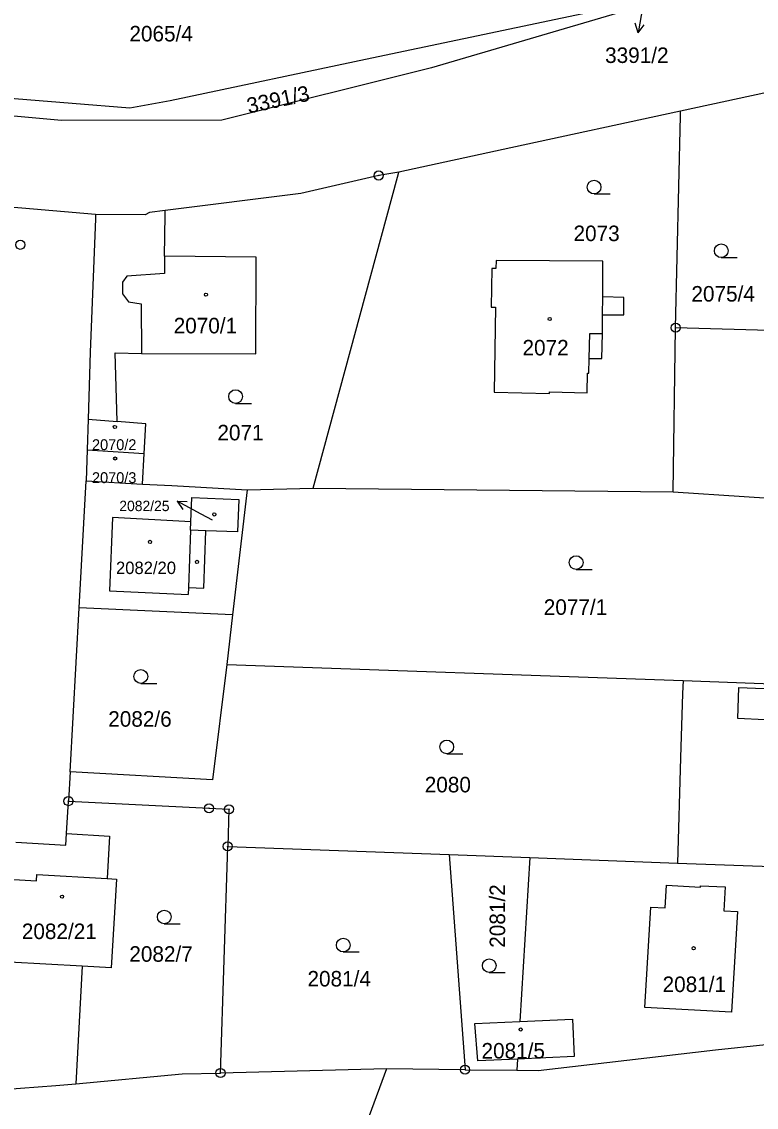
# Model space of a CAD drawing. Extents: x -733394 to -722299, y -1082822 to -1075049.
# Drawn here: x -729264.2 to -729183.7, y -1079414.8 to -1079295.9 of the extents above; entities that cross this region are included whole.
import ezdxf

# ---------------------------------------------------------------- set-up
doc = ezdxf.new("R2010")
doc.units = 0
for name, color, linetype in [('Hranice parcel', 7, 'Continuous'), ('Parcelní čísla', 7, 'Continuous'), ('Pop  PČ popisy', 7, 'Continuous'), ('Vnitřní kresba', 7, 'Continuous'), ('Značky bodu BP', 7, 'Continuous'), ('Značky budov', 7, 'Continuous'), ('Značky kultur', 7, 'Continuous')]:
    doc.layers.add(name, color=color, linetype=linetype)

msp = doc.modelspace()

# ---------------------------------------------------------------- linework, layer by layer
at = {"layer": 'Hranice parcel'}
for p, q in [((-729170.09, -1079300.99), (-729192.03, -1079305.67)), ((-729192.83, -1079347.39), (-729192.57, -1079329.4)), ((-729167.34, -1079330.16), (-729192.57, -1079329.4)), ((-729256.94, -1079339.42), (-729257.04, -1079342.77)), ((-729256.94, -1079339.42), (-729253.75, -1079339.68)), ((-729257.04, -1079342.77), (-729257.15, -1079346.17)), ((-729257.04, -1079342.77), (-729250.8, -1079343.17)), ((-729250.99, -1079346.52), (-729250.8, -1079343.17)), ((-729257.92, -1079360.07), (-729257.15, -1079346.17)), ((-729257.15, -1079346.17), (-729250.99, -1079346.52)), ((-729239.52, -1079347.16), (-729241.11, -1079360.83)), ((-729239.52, -1079347.16), (-729232.3, -1079346.98)), ((-729232.3, -1079346.98), (-729192.83, -1079347.39)), ((-729258.92, -1079378.05), (-729257.92, -1079360.07)), ((-729241.11, -1079360.83), (-729257.92, -1079360.07)), ((-729241.11, -1079360.83), (-729241.74, -1079366.29)), ((-729241.74, -1079366.29), (-729191.75, -1079368.05)), ((-729191.75, -1079368.05), (-729166.03, -1079368.96)), ((-729258.92, -1079378.05), (-729259.1, -1079381.25)), ((-729259.3, -1079384.81), (-729259.1, -1079381.25)), ((-729242.44, -1079411.03), (-729241.65, -1079386.21)), ((-729241.65, -1079386.21), (-729217.4, -1079387.1)), ((-729217.4, -1079387.1), (-729208.54, -1079387.42)), ((-729217.4, -1079387.1), (-729215.64, -1079410.66)), ((-729208.54, -1079387.42), (-729209.64, -1079405.37)), ((-729208.54, -1079387.42), (-729192.37, -1079388.03)), ((-729192.37, -1079388.03), (-729166.82, -1079388.99)), ((-729209.9, -1079409.5), (-729209.97, -1079410.72)), ((-729224.24, -1079410.58), (-729242.44, -1079411.03)), ((-729215.64, -1079410.66), (-729224.24, -1079410.58)), ((-729215.64, -1079410.66), (-729209.97, -1079410.72))]:
    msp.add_line(p, q, dxfattribs=at)
for points in [[(-729334.56, -1079298.69), (-729252.37, -1079305.34), (-729247.95, -1079304.52), (-729225.84, -1079299.85), (-729199.96, -1079294.39)], [(-729198.31, -1079294.79), (-729219.32, -1079300.94), (-729242.29, -1079306.69), (-729259.85, -1079306.7), (-729334.98, -1079299.87)], [(-729192.03, -1079305.67), (-729210.61, -1079309.71), (-729222.9, -1079312.38)], [(-729192.57, -1079329.4), (-729192.04, -1079306.19), (-729192.03, -1079305.67)], [(-729222.9, -1079312.38), (-729225.1, -1079312.73), (-729233.65, -1079314.69), (-729248.51, -1079316.57)], [(-729232.3, -1079346.98), (-729223.05, -1079312.93), (-729222.9, -1079312.38)], [(-729256.13, -1079316.99), (-729264.22, -1079316.32), (-729268.11, -1079316)], [(-729256.13, -1079316.99), (-729256.15, -1079317.49), (-729256.71, -1079332.09), (-729256.94, -1079339.42)], [(-729248.51, -1079316.57), (-729250.21, -1079316.79), (-729250.69, -1079317.04), (-729256.13, -1079316.99)], [(-729253.75, -1079339.68), (-729253.98, -1079332.15), (-729251.08, -1079332.21), (-729238.58, -1079332.27), (-729238.52, -1079321.66), (-729248.56, -1079321.56), (-729248.51, -1079317.08), (-729248.51, -1079316.57)], [(-729206.39, -1079336.6), (-729206.39, -1079336.44), (-729202.26, -1079336.54), (-729202.22, -1079334.39), (-729202.07, -1079334.39), (-729202.03, -1079332.76), (-729200.66, -1079332.79), (-729200.6, -1079330.05), (-729200.58, -1079327.99), (-729198.24, -1079328.01), (-729198.23, -1079326.08), (-729200.56, -1079326.02), (-729200.53, -1079322.1), (-729212.25, -1079322.04), (-729212.26, -1079322.93), (-729212.71, -1079322.92), (-729212.77, -1079327.15), (-729212.32, -1079327.15), (-729212.44, -1079336.46), (-729206.39, -1079336.6)], [(-729250.8, -1079343.17), (-729250.62, -1079339.93), (-729253.75, -1079339.68)], [(-729250.99, -1079346.52), (-729247.79, -1079346.7), (-729239.52, -1079347.16)], [(-729245.72, -1079351.57), (-729245.69, -1079350.68), (-729245.59, -1079348), (-729240.43, -1079348.2), (-729240.57, -1079351.77), (-729244.04, -1079351.64), (-729245.72, -1079351.57)], [(-729192.83, -1079347.39), (-729177.27, -1079348.41), (-729165.45, -1079349.15)], [(-729241.74, -1079366.29), (-729243.32, -1079378.92), (-729258.92, -1079378.05)], [(-729191.75, -1079368.05), (-729191.8, -1079369.48), (-729192.04, -1079376.5), (-729192.37, -1079388.03)], [(-729259.1, -1079381.25), (-729243.69, -1079382.03), (-729241.52, -1079382.14), (-729241.65, -1079386.21)], [(-729264.88, -1079385.74), (-729259.37, -1079386.06), (-729259.3, -1079384.81)], [(-729259.3, -1079384.81), (-729254.6, -1079385.08), (-729254.86, -1079389.74), (-729253.84, -1079389.8), (-729254.42, -1079399.52), (-729257.6, -1079399.33), (-729258.3, -1079412.2)], [(-729209.9, -1079409.5), (-729214.25, -1079409.71), (-729214.57, -1079405.59), (-729209.64, -1079405.37)], [(-729209.64, -1079405.37), (-729203.87, -1079405.12), (-729203.7, -1079409.21), (-729209.9, -1079409.5)], [(-729209.97, -1079410.72), (-729207.63, -1079410.74), (-729188.22, -1079408.48), (-729182.67, -1079407.89)], [(-729258.3, -1079412.2), (-729246.65, -1079411.13), (-729242.44, -1079411.03)], [(-729224.24, -1079410.58), (-729230.46, -1079427.41), (-729232.36, -1079432.55), (-729234.91, -1079439.46)], [(-729266.29, -1079412.84), (-729260.49, -1079412.41), (-729258.3, -1079412.2)]]:
    msp.add_lwpolyline(points, dxfattribs=at)
at = {"layer": 'Pop  PČ popisy'}
for p, q in [((-729196.17, -1079294.17), (-729196.69, -1079297.12)), ((-729196.69, -1079297.12), (-729197.01, -1079296.05)), ((-729196.69, -1079297.12), (-729196.02, -1079296.23)), ((-729244.55, -1079349.82), (-729247.2, -1079348.41)), ((-729247.2, -1079348.41), (-729246.08, -1079348.44)), ((-729247.2, -1079348.41), (-729246.55, -1079349.32)), ((-729243.31, -1079350.47), (-729244.55, -1079349.82))]:
    msp.add_line(p, q, dxfattribs=at)
at = {"layer": 'Vnitřní kresba'}
for p, q in [((-729248.56, -1079321.56), (-729248.58, -1079323.45)), ((-729252.69, -1079323.75), (-729253.17, -1079324.43)), ((-729248.58, -1079323.45), (-729252.69, -1079323.75)), ((-729253.17, -1079324.43), (-729253.19, -1079325.68)), ((-729253.19, -1079325.68), (-729252.51, -1079326.56)), ((-729252.51, -1079326.56), (-729251.15, -1079326.8)), ((-729200.58, -1079327.99), (-729200.56, -1079326.02)), ((-729251.15, -1079326.8), (-729251.08, -1079332.21)), ((-729202.03, -1079332.76), (-729201.97, -1079330.03)), ((-729201.97, -1079330.03), (-729200.6, -1079330.05)), ((-729254.26, -1079350.18), (-729254.62, -1079358.22)), ((-729245.69, -1079350.68), (-729254.26, -1079350.18)), ((-729245.72, -1079351.57), (-729245.96, -1079357.87)), ((-729244.28, -1079357.93), (-729244.04, -1079351.64)), ((-729254.62, -1079358.22), (-729245.99, -1079358.61)), ((-729245.96, -1079357.87), (-729245.99, -1079358.61)), ((-729245.96, -1079357.87), (-729244.28, -1079357.93)), ((-729185.76, -1079372.2), (-729185.65, -1079368.79)), ((-729185.65, -1079368.79), (-729175.63, -1079369.19)), ((-729182.79, -1079372.34), (-729185.76, -1079372.2)), ((-729262.6, -1079389.97), (-729262.56, -1079389.29)), ((-729262.56, -1079389.29), (-729254.86, -1079389.74)), ((-729265.09, -1079389.82), (-729262.6, -1079389.97)), ((-729193.72, -1079392.94), (-729193.57, -1079390.47)), ((-729193.57, -1079390.47), (-729189.83, -1079390.68)), ((-729189.83, -1079390.52), (-729187.13, -1079390.65)), ((-729189.83, -1079390.68), (-729189.83, -1079390.52)), ((-729187.13, -1079390.65), (-729187.29, -1079393.26)), ((-729195.96, -1079403.85), (-729195.29, -1079392.88)), ((-729195.29, -1079392.88), (-729193.72, -1079392.94)), ((-729187.29, -1079393.26), (-729185.79, -1079393.35)), ((-729185.79, -1079393.35), (-729186.46, -1079404.37)), ((-729257.6, -1079399.33), (-729265.56, -1079398.87)), ((-729186.46, -1079404.37), (-729195.96, -1079403.85))]:
    msp.add_line(p, q, dxfattribs=at)
at = {"layer": 'Značky bodu BP'}
for centre, radius in [((-729225.1, -1079312.73), 0.5), ((-729225.1, -1079312.73), 0.0303), ((-729264.38, -1079320.32), 0.5), ((-729192.57, -1079329.4), 0.5), ((-729192.57, -1079329.4), 0.0303), ((-729259.1, -1079381.25), 0.5), ((-729259.1, -1079381.25), 0.0303), ((-729243.69, -1079382.03), 0.5), ((-729243.69, -1079382.03), 0.0303), ((-729241.52, -1079382.14), 0.5), ((-729241.52, -1079382.14), 0.0303), ((-729241.65, -1079386.21), 0.5), ((-729241.65, -1079386.21), 0.0303), ((-729242.44, -1079411.03), 0.5), ((-729242.44, -1079411.03), 0.0303), ((-729215.64, -1079410.66), 0.5), ((-729215.64, -1079410.66), 0.0303)]:
    msp.add_circle(centre, radius, dxfattribs=at)
at = {"layer": 'Značky budov'}
for centre in [(-729244.03, -1079325.79), (-729206.37, -1079328.45), (-729254.01, -1079340.27), (-729253.98, -1079343.73), (-729243.12, -1079349.85), (-729250.16, -1079352.86), (-729245.02, -1079355.05), (-729259.8, -1079391.71), (-729190.6, -1079397.36), (-729209.55, -1079406.26)]:
    msp.add_circle(centre, 0.175, dxfattribs=at)
at = {"layer": 'Značky kultur'}
for p, q in [((-729201.5, -1079314.75), (-729199.75, -1079314.75)), ((-729187.57, -1079321.73), (-729185.82, -1079321.73)), ((-729240.79, -1079337.7), (-729239.04, -1079337.7)), ((-729203.47, -1079355.87), (-729201.72, -1079355.87)), ((-729251.17, -1079368.35), (-729249.42, -1079368.35)), ((-729217.65, -1079376.06), (-729215.9, -1079376.06)), ((-729248.6, -1079394.69), (-729246.85, -1079394.69)), ((-729228.99, -1079397.76), (-729227.24, -1079397.76)), ((-729212.99, -1079400.02), (-729211.24, -1079400.02))]:
    msp.add_line(p, q, dxfattribs=at)
for centre in [(-729201.5, -1079314), (-729187.57, -1079320.98), (-729240.79, -1079336.95), (-729203.47, -1079355.12), (-729251.17, -1079367.6), (-729217.65, -1079375.31), (-729248.6, -1079393.94), (-729228.99, -1079397.01), (-729212.99, -1079399.27)]:
    msp.add_circle(centre, 0.75, dxfattribs=at)

# ---------------------------------------------------------------- texts
at = {"layer": 'Parcelní čísla'}
for s, height, p in [('2065/4', 1.7, (-729252.42, -1079298.05)), ('3391/2', 1.7, (-729200.3, -1079300.41)), ('2073', 1.7, (-729203.76, -1079319.92)), ('2075/4', 1.7, (-729190.84, -1079326.54)), ('2070/1', 1.7, (-729247.57, -1079330.02)), ('2072', 1.7, (-729209.35, -1079332.44)), ('2071', 1.7, (-729242.78, -1079341.74)), ('2070/2', 1.19, (-729256.52, -1079342.81)), ('2070/3', 1.19, (-729256.52, -1079346.42)), ('2082/25', 1.139, (-729253.53, -1079349.49)), ('2082/20', 1.36, (-729253.89, -1079356.38)), ('2077/1', 1.7, (-729207.02, -1079360.85)), ('2082/6', 1.7, (-729254.74, -1079373.1)), ('2080', 1.7, (-729220.06, -1079380.29)), ('2082/21', 1.7, (-729264.21, -1079396.36)), ('2082/7', 1.7, (-729252.43, -1079398.84)), ('2081/4', 1.7, (-729232.91, -1079401.55)), ('2081/1', 1.7, (-729194, -1079402.16)), ('2081/5', 1.7, (-729213.84, -1079409.44))]:
    msp.add_text(s, height=height, dxfattribs=at).set_placement(p)
for s, rotation, p in [('3391/3', 12, (-729239.36, -1079305.96)), ('2081/2', 90, (-729211.25, -1079397.31))]:
    msp.add_text(s, height=1.7, rotation=rotation, dxfattribs=at).set_placement(p)

doc.saveas('drawing.dxf')
